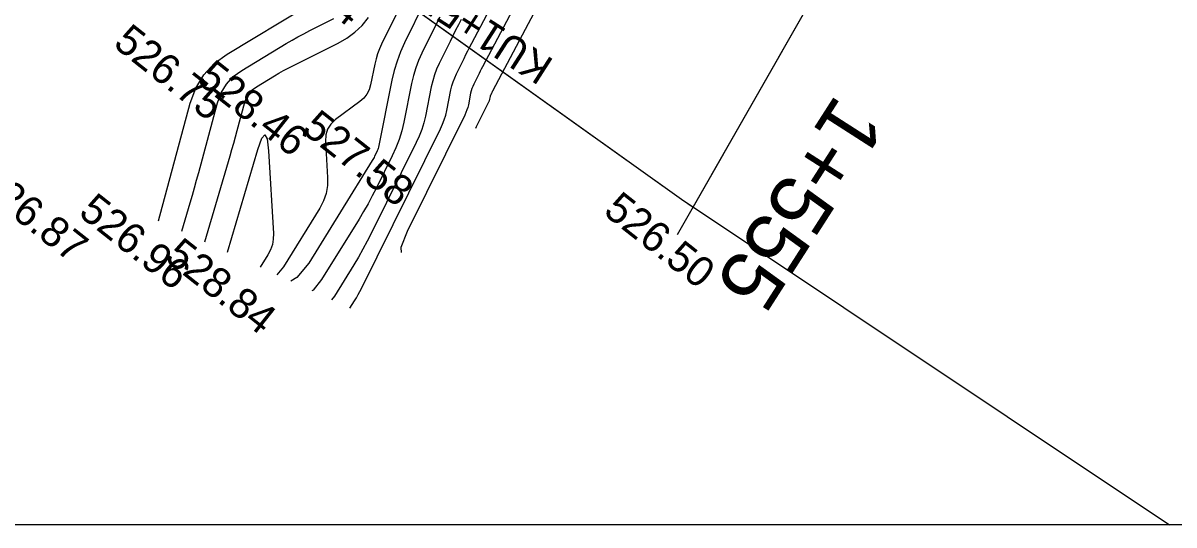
# Model space of a CAD drawing. Extents: x -636600 to -628587, y -1090963 to -1085869.
# Drawn here: x -629806.9 to -629730.7, y -1089855.9 to -1089822.7 of the extents above; entities that cross this region are included whole.
import ezdxf

# ---------------------------------------------------------------- set-up
doc = ezdxf.new("R2010")
doc.units = 0
for name, color, linetype in [('01_OBVOD PÚ', 7, 'Continuous'), ('08_LEGENDA_HV', 7, 'Continuous'), ('21', 7, 'Continuous'), ('Ex_Major Contours', 7, 'Continuous'), ('Ex_Minor Contours', 7, 'Continuous'), ('HEKTOMETRY100', 7, 'Continuous'), ('HL_BODY', 7, 'Continuous'), ('koty_vše', 7, 'Continuous'), ('PARCELY_NÁVRH_SILNICE_ŽELEZNICE', 7, 'Continuous')]:
    doc.layers.add(name, color=color, linetype=linetype)

msp = doc.modelspace()

# ---------------------------------------------------------------- linework, layer by layer
at = {"layer": '01_OBVOD PÚ'}
msp.add_lwpolyline([(-629847.268, -1089772.027), (-629839.513, -1089777.684), (-629800.275, -1089807.802), (-629798.048, -1089809.483), (-629791.307, -1089814.356), (-629763.271, -1089834.375), (-629730.983, -1089855.932)], dxfattribs=at)
at = {"layer": '08_LEGENDA_HV'}
msp.add_line((-629007.268, -1089855.932), (-629847.268, -1089855.932), dxfattribs=at)
at = {"layer": '21'}
msp.add_line((-629763.53, -1089836.705), (-629746.798, -1089807.362), dxfattribs=at)
at = {"layer": 'Ex_Major Contours'}
for points in [[(-629776.884, -1089829.667), (-629776.842, -1089829.562), (-629776.011, -1089827.887), (-629775.995, -1089827.851), (-629775.981, -1089827.814), (-629775.97, -1089827.777), (-629775.961, -1089827.738), (-629775.927, -1089827.573), (-629775.919, -1089827.54), (-629775.909, -1089827.507), (-629775.897, -1089827.475), (-629775.883, -1089827.443), (-629775.822, -1089827.319), (-629775.806, -1089827.288), (-629775.791, -1089827.257), (-629775.775, -1089827.226), (-629775.759, -1089827.195), (-629767.345, -1089811.276)], [(-629780.257, -1089821.287), (-629781.603, -1089824.019), (-629781.873, -1089824.616), (-629782.104, -1089825.227), (-629782.294, -1089825.852), (-629782.444, -1089826.491), (-629783.339, -1089830.932), (-629783.357, -1089831.011), (-629783.381, -1089831.088), (-629783.41, -1089831.164), (-629783.444, -1089831.238), (-629783.589, -1089831.531), (-629783.626, -1089831.604), (-629783.665, -1089831.676), (-629783.705, -1089831.747), (-629783.748, -1089831.817), (-629787.943, -1089838.593), (-629788.727, -1089839.545), (-629789.141, -1089839.792)], [(-629796.351, -1089836.493), (-629795.797, -1089834.609), (-629795.652, -1089834.108), (-629795.509, -1089833.606), (-629795.369, -1089833.103), (-629795.232, -1089832.6), (-629793.992, -1089827.983), (-629793.75, -1089827.326), (-629793.402, -1089826.751), (-629792.945, -1089826.257), (-629792.381, -1089825.844), (-629789.433, -1089824.07), (-629789.05, -1089823.844), (-629788.663, -1089823.626), (-629788.272, -1089823.416), (-629787.876, -1089823.213), (-629786.285, -1089822.417)]]:
    msp.add_lwpolyline(points, dxfattribs=at)
at = {"layer": 'Ex_Minor Contours'}
for points in [[(-629769.676, -1089812.79), (-629776.455, -1089825.618), (-629776.529, -1089825.76), (-629776.602, -1089825.901), (-629776.674, -1089826.044), (-629776.745, -1089826.186), (-629777.027, -1089826.758), (-629777.093, -1089826.903), (-629777.148, -1089827.051), (-629777.194, -1089827.202), (-629777.231, -1089827.357), (-629777.383, -1089828.114), (-629777.425, -1089828.291), (-629777.478, -1089828.463), (-629777.542, -1089828.632), (-629777.617, -1089828.797), (-629781.437, -1089836.497), (-629781.862, -1089837.564), (-629781.831, -1089837.898)], [(-629785.224, -1089841.584), (-629784.917, -1089841.089), (-629784.797, -1089840.89), (-629784.681, -1089840.687), (-629784.57, -1089840.482), (-629784.464, -1089840.274), (-629779.222, -1089829.707), (-629779.088, -1089829.413), (-629778.974, -1089829.113), (-629778.88, -1089828.805), (-629778.806, -1089828.491), (-629778.534, -1089827.14), (-629778.469, -1089826.865), (-629778.387, -1089826.595), (-629778.288, -1089826.331), (-629778.171, -1089826.073), (-629777.669, -1089825.054), (-629777.542, -1089824.799), (-629777.414, -1089824.546), (-629777.284, -1089824.293), (-629777.152, -1089824.041), (-629772.006, -1089814.305)], [(-629780.751, -1089819.282), (-629783.128, -1089824.109), (-629783.273, -1089824.427), (-629783.396, -1089824.753), (-629783.497, -1089825.087), (-629783.577, -1089825.428), (-629783.855, -1089826.805), (-629783.951, -1089827.133), (-629784.1, -1089827.426), (-629784.303, -1089827.686), (-629784.558, -1089827.912), (-629786.168, -1089829.102), (-629786.482, -1089829.393), (-629786.699, -1089829.73), (-629786.819, -1089830.111), (-629786.841, -1089830.539), (-629786.703, -1089832.93), (-629786.711, -1089833.468), (-629786.8, -1089833.986), (-629786.969, -1089834.484), (-629787.218, -1089834.961), (-629789.616, -1089838.835), (-629790.058, -1089839.372)], [(-629797.886, -1089835.791), (-629795.796, -1089828.015), (-629795.43, -1089827.018), (-629794.9, -1089826.144), (-629794.206, -1089825.393), (-629793.349, -1089824.766), (-629788.081, -1089821.594)], [(-629794.834, -1089837.187), (-629793.16, -1089831.493), (-629793.038, -1089831.074), (-629792.918, -1089830.654), (-629792.801, -1089830.233), (-629792.687, -1089829.811), (-629792.187, -1089827.951), (-629792.071, -1089827.635), (-629791.903, -1089827.359), (-629791.683, -1089827.121), (-629791.412, -1089826.923), (-629790.223, -1089826.207), (-629789.924, -1089826.031), (-629789.622, -1089825.861), (-629789.317, -1089825.697), (-629789.008, -1089825.538), (-629786.005, -1089824.036), (-629785.426, -1089823.704), (-629784.897, -1089823.312), (-629784.418, -1089822.861), (-629783.989, -1089822.35)], [(-629779.278, -1089822.311), (-629779.516, -1089822.789), (-629780.459, -1089824.704), (-629780.678, -1089825.188), (-629780.865, -1089825.683), (-629781.019, -1089826.19), (-629781.141, -1089826.707), (-629781.658, -1089829.275), (-629781.793, -1089829.85), (-629781.965, -1089830.412), (-629782.174, -1089830.961), (-629782.419, -1089831.498), (-629783.472, -1089833.621), (-629783.741, -1089834.148), (-629784.023, -1089834.669), (-629784.316, -1089835.183), (-629784.622, -1089835.69), (-629787.098, -1089839.69), (-629787.666, -1089840.379), (-629787.749, -1089840.429)], [(-629777.849, -1089822.465), (-629778.038, -1089822.827), (-629778.226, -1089823.19), (-629778.41, -1089823.555), (-629778.592, -1089823.921), (-629779.315, -1089825.389), (-629779.483, -1089825.76), (-629779.626, -1089826.139), (-629779.744, -1089826.527), (-629779.838, -1089826.924), (-629780.229, -1089828.867), (-629780.335, -1089829.319), (-629780.471, -1089829.762), (-629780.635, -1089830.195), (-629780.828, -1089830.617), (-629783.795, -1089836.599), (-629784.071, -1089837.14), (-629784.36, -1089837.674), (-629784.661, -1089838.201), (-629784.974, -1089838.72), (-629786.253, -1089840.786), (-629786.449, -1089841.024)], [(-629793.317, -1089837.882), (-629791.317, -1089831.08), (-629791.052, -1089830.336), (-629790.846, -1089830.102), (-629790.699, -1089830.377), (-629790.609, -1089831.161), (-629790.292, -1089836.638), (-629790.298, -1089837.01), (-629790.359, -1089837.367), (-629790.476, -1089837.711), (-629790.648, -1089838.041), (-629791.16, -1089838.868)]]:
    msp.add_lwpolyline(points, dxfattribs=at)
at = {"layer": 'PARCELY_NÁVRH_SILNICE_ŽELEZNICE'}
msp.add_lwpolyline([(-629636.498, -1089682.368), (-629669.229, -1089703.189), (-629693.039, -1089722.565), (-629715.944, -1089740.02), (-629755.349, -1089764.02), (-629773.774, -1089778.258), (-629775.661, -1089789.328), (-629789.014, -1089815.993), (-629763.271, -1089834.375), (-629762.496, -1089834.892), (-629746.798, -1089807.362), (-629739.641, -1089797.354), (-629724.72, -1089773.793), (-629704.711, -1089750.564), (-629683.036, -1089730.713), (-629659.95, -1089713.109)], dxfattribs=at)

# ---------------------------------------------------------------- texts
at = {"layer": 'HEKTOMETRY100'}
msp.add_text('1+555', height=4, rotation=237.33061, dxfattribs=at).set_placement((-629753.014, -1089827.307))
at = {"layer": 'HL_BODY'}
msp.add_text('KU1+555,196', height=2, rotation=147.33061, dxfattribs=at).set_placement((-629771.64, -1089825.194))
at = {"layer": 'koty_vše'}
for s, p in [('526.54', (-629791.752, -1089817.954)), ('526.75', (-629800.968, -1089824.21)), ('528.46', (-629795.448, -1089826.578)), ('527.58', (-629788.489, -1089829.89)), ('526.87', (-629810.033, -1089833.617)), ('526.96', (-629803.267, -1089835.401)), ('526.50', (-629768.527, -1089835.31)), ('528.84', (-629797.565, -1089838.359))]:
    msp.add_text(s, height=2, rotation=321.72649, dxfattribs=at).set_placement(p)

doc.saveas('drawing.dxf')
